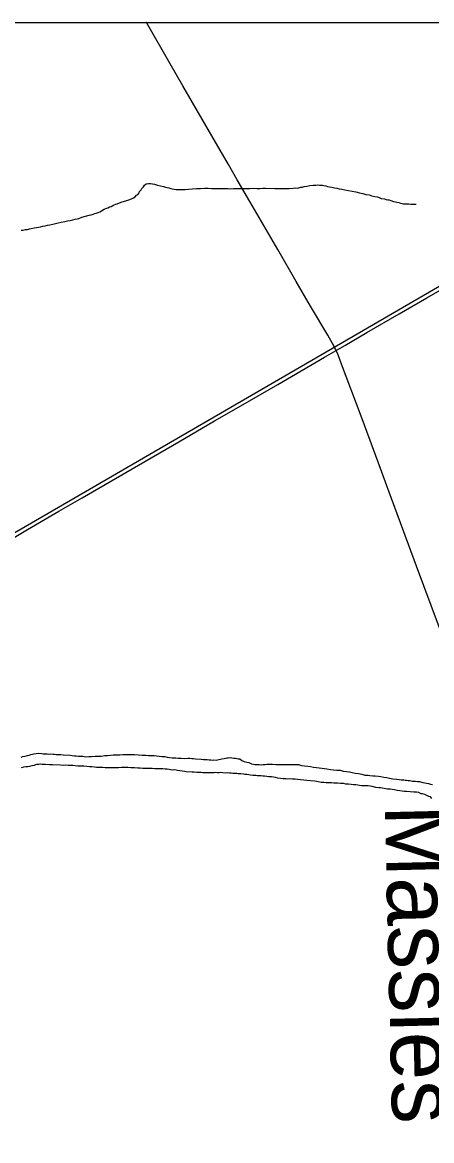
# Model space of a CAD drawing. Extents: x -49 to -8.2, y 9.4 to 23.5.
# Drawn here: x -12.192 to -11.894, y 15.396 to 16.209 of the extents above; entities that cross this region are included whole.
import ezdxf

# ---------------------------------------------------------------- set-up
doc = ezdxf.new("R2010")
doc.units = 0
for name, color, linetype in [('GM_X_Adjacent_County', 7, 'Continuous'), ('GM_X_County_Road', 7, 'Continuous'), ('GM_X_Minor_River', 7, 'Continuous'), ('GM_X_Minor_River_Text', 7, 'Continuous'), ('GM_X_Township', 7, 'Continuous'), ('GM_X_Township_Road', 7, 'Continuous')]:
    doc.layers.add(name, color=color, linetype=linetype)

msp = doc.modelspace()

# ---------------------------------------------------------------- linework, layer by layer
at = {"layer": 'GM_X_Adjacent_County'}
msp.add_lwpolyline([(-14.96621, 16.20866), (-8.16621, 16.20866), (-8.16621, 9.40866), (-14.96621, 9.40866)], close=True, dxfattribs=at)
at = {"layer": 'GM_X_County_Road'}
for points in [[(-11.96389, 15.97003), (-11.9575, 15.97379), (-11.9414, 15.98317), (-11.918, 15.99671), (-11.89786, 16.00844), (-11.87016, 16.02446), (-11.83798, 16.04329), (-11.82375, 16.05158), (-11.80518, 16.06228), (-11.76814, 16.08387), (-11.74448, 16.09759), (-11.71494, 16.11477), (-11.68725, 16.13082), (-11.63272, 16.1625), (-11.61554, 16.17251), (-11.60346, 16.17954), (-11.5851, 16.19), (-11.56453, 16.20159), (-11.55203, 16.20866)], [(-12.22756, 15.81643), (-12.188, 15.83987), (-12.16522, 15.85323), (-12.14829, 15.86304), (-12.11204, 15.88414), (-12.07818, 15.9038), (-12.05209, 15.91887), (-12.03302, 15.92997), (-12.00609, 15.94546), (-11.97224, 15.96513), (-11.96389, 15.97003)]]:
    msp.add_lwpolyline(points, dxfattribs=at)
at = {"layer": 'GM_X_Minor_River'}
for points in [[(-12.14177, 16.06875), (-12.14043, 16.0693), (-12.13909, 16.06966), (-12.13813, 16.07002), (-12.1368, 16.07038), (-12.13545, 16.07092), (-12.1343, 16.07166), (-12.13238, 16.07277), (-12.13104, 16.07332), (-12.12969, 16.07387), (-12.12854, 16.07442), (-12.1272, 16.07477), (-12.12605, 16.07551), (-12.12509, 16.07588), (-12.12394, 16.07643), (-12.12279, 16.07679), (-12.12126, 16.07733), (-12.11915, 16.07824), (-12.11666, 16.07896), (-12.11437, 16.07968), (-12.11245, 16.08041), (-12.11091, 16.08114), (-12.10976, 16.08188), (-12.10879, 16.08301), (-12.10783, 16.08356), (-12.10686, 16.08468), (-12.10665, 16.08563), (-12.10549, 16.08694), (-12.1049, 16.08788), (-12.10374, 16.08919), (-12.10296, 16.09032), (-12.1018, 16.09125), (-12.10008, 16.09141), (-12.09855, 16.09157), (-12.09571, 16.09095), (-12.09362, 16.09035), (-12.09135, 16.08974), (-12.08926, 16.08932), (-12.08775, 16.08891), (-12.08661, 16.0887), (-12.08528, 16.0883), (-12.08396, 16.0879), (-12.08282, 16.08769), (-12.08149, 16.08748), (-12.07997, 16.08726), (-12.07845, 16.08723), (-12.07578, 16.08719), (-12.0735, 16.08715), (-12.07102, 16.0873), (-12.06816, 16.08763), (-12.0653, 16.08777), (-12.06244, 16.08791), (-12.05939, 16.08805), (-12.05673, 16.088), (-12.05444, 16.08796), (-12.05254, 16.08793), (-12.05102, 16.0879), (-12.04911, 16.08787), (-12.04759, 16.08784), (-12.04607, 16.08782), (-12.04435, 16.08779), (-12.04226, 16.08775), (-12.04036, 16.08772), (-12.03826, 16.08787), (-12.03617, 16.08784), (-12.03388, 16.0878), (-12.0316, 16.08776), (-12.02931, 16.08791), (-12.02684, 16.08787), (-12.0236, 16.088), (-12.0215, 16.08797), (-12.01922, 16.08793), (-12.01712, 16.08808), (-12.01503, 16.08805), (-12.00837, 16.08793), (-12.00627, 16.0879), (-12.00418, 16.08786), (-12.00228, 16.08783), (-12.00037, 16.08779), (-11.99904, 16.08777), (-11.9979, 16.08775), (-11.99504, 16.08808), (-11.99332, 16.08824), (-11.99199, 16.08822), (-11.99084, 16.08839), (-11.9895, 16.08875), (-11.98855, 16.08892), (-11.98702, 16.08927), (-11.98511, 16.08962), (-11.98282, 16.08996), (-11.98053, 16.0903), (-11.97863, 16.09027), (-11.9771, 16.09043), (-11.97596, 16.09041), (-11.97501, 16.09021), (-11.97368, 16.09019), (-11.97273, 16.08998), (-11.9714, 16.08977), (-11.97007, 16.08936), (-11.96855, 16.08915), (-11.96685, 16.08874)], [(-11.96685, 16.08874), (-11.96495, 16.08833), (-11.96324, 16.08811), (-11.96153, 16.0877), (-11.95964, 16.08728), (-11.95755, 16.08687), (-11.94958, 16.0854), (-11.94692, 16.08479), (-11.94446, 16.08417), (-11.94218, 16.08357), (-11.9399, 16.08315), (-11.93782, 16.08254), (-11.93573, 16.08212), (-11.93403, 16.08171), (-11.93251, 16.08131), (-11.931, 16.08071), (-11.92872, 16.08029), (-11.92739, 16.07989), (-11.92625, 16.07968), (-11.9253, 16.07966), (-11.92417, 16.07908), (-11.92208, 16.07847), (-11.92076, 16.07826), (-11.91962, 16.07805), (-11.91829, 16.07764), (-11.91715, 16.07724), (-11.91583, 16.07703), (-11.91488, 16.07683), (-11.91373, 16.07681), (-11.91259, 16.07679), (-11.91107, 16.07676), (-11.90955, 16.07654), (-11.90841, 16.07652), (-11.90727, 16.0765), (-11.90631, 16.07649), (-11.90574, 16.07648)], [(-12.19261, 16.05747), (-12.19108, 16.05763), (-12.18955, 16.05798), (-12.18803, 16.05815), (-12.18669, 16.0585), (-12.18535, 16.05886), (-12.18325, 16.0592), (-12.18153, 16.05955), (-12.18, 16.05972), (-12.17847, 16.06007), (-12.17695, 16.06043), (-12.17523, 16.06078), (-12.17351, 16.06113), (-12.17179, 16.06148), (-12.16968, 16.06201), (-12.16758, 16.06236), (-12.16567, 16.06289), (-12.16357, 16.06343), (-12.1609, 16.06376), (-12.15898, 16.0643), (-12.15707, 16.06465), (-12.15516, 16.06518), (-12.15344, 16.06553), (-12.15191, 16.06589), (-12.15077, 16.06606), (-12.14866, 16.06697), (-12.1433, 16.0684), (-12.14177, 16.06875)], [(-12.19267, 15.67452), (-12.19134, 15.67489), (-12.18963, 15.67525), (-12.18792, 15.67561), (-12.18677, 15.67597), (-12.18563, 15.67634), (-12.1843, 15.67671), (-12.18335, 15.67689), (-12.18183, 15.67706), (-12.18031, 15.67723), (-12.17766, 15.67701), (-12.17652, 15.67681), (-12.17519, 15.67679), (-12.17367, 15.67678), (-12.17254, 15.67657), (-12.17102, 15.67675), (-12.16931, 15.67654), (-12.16837, 15.67653), (-12.16723, 15.67632), (-12.16571, 15.67631), (-12.16381, 15.67628), (-12.16211, 15.67608), (-12.15699, 15.67583), (-12.15547, 15.67562), (-12.15396, 15.67541), (-12.15263, 15.6754), (-12.15093, 15.67519), (-12.14922, 15.67517), (-12.14789, 15.67516), (-12.14675, 15.67495), (-12.14562, 15.67475), (-12.14353, 15.67492), (-12.14144, 15.67489), (-12.13879, 15.67505), (-12.13651, 15.67522), (-12.13442, 15.67519), (-12.13195, 15.67555), (-12.12986, 15.67552), (-12.12777, 15.67588), (-12.12569, 15.67605), (-12.12341, 15.67602), (-12.12094, 15.67618), (-12.11866, 15.67635), (-12.1162, 15.67632), (-12.11411, 15.6763), (-12.11221, 15.67646), (-12.11032, 15.67625), (-12.10728, 15.67622)], [(-12.10728, 15.67622), (-12.10463, 15.676), (-12.10216, 15.67597), (-12.10008, 15.67576), (-12.09799, 15.67555), (-12.09591, 15.67552), (-12.0942, 15.6755), (-12.09231, 15.6751), (-12.09022, 15.67489), (-12.08832, 15.67487), (-12.08662, 15.67447), (-12.08492, 15.67426), (-12.08302, 15.67405), (-12.0817, 15.67384), (-12.08037, 15.67383), (-12.07847, 15.67381), (-12.07638, 15.67378), (-12.07392, 15.67357), (-12.07164, 15.67373), (-12.07012, 15.67371), (-12.06861, 15.67351), (-12.06747, 15.67349), (-12.06595, 15.67328), (-12.06197, 15.67286), (-12.06027, 15.67284), (-12.05856, 15.67263), (-12.05742, 15.67262), (-12.0561, 15.6726), (-12.05477, 15.6724), (-12.05363, 15.6722), (-12.05269, 15.67238), (-12.05098, 15.67236), (-12.04908, 15.67271), (-12.04793, 15.67308), (-12.04679, 15.67326), (-12.04527, 15.67343), (-12.04413, 15.67361), (-12.04318, 15.67398), (-12.04223, 15.67397), (-12.04071, 15.67414), (-12.03958, 15.67394), (-12.03806, 15.67373), (-12.03692, 15.67372), (-12.03598, 15.67352), (-12.03503, 15.67313), (-12.03389, 15.67311), (-12.03239, 15.67196), (-12.03069, 15.67137), (-12.02861, 15.67078), (-12.02728, 15.67057), (-12.0254, 15.6696), (-12.02388, 15.66939), (-12.02293, 15.66919), (-12.02199, 15.66899), (-12.02085, 15.66917), (-12.01971, 15.66916), (-12.01819, 15.66895), (-12.01686, 15.66912), (-12.01535, 15.66911), (-12.01421, 15.66928), (-12.01174, 15.66926), (-12.01003, 15.66924), (-12.00738, 15.66902), (-12.00434, 15.66898), (-11.9977, 15.6691), (-11.99543, 15.66907), (-11.99391, 15.66906), (-11.99106, 15.66902), (-11.98898, 15.66843), (-11.98671, 15.66821), (-11.98443, 15.668), (-11.98254, 15.6676), (-11.98027, 15.66719), (-11.97799, 15.66698), (-11.9761, 15.66658), (-11.97421, 15.66637), (-11.97231, 15.66615), (-11.97061, 15.66594), (-11.96795, 15.66553), (-11.96568, 15.66513), (-11.96322, 15.66491), (-11.96094, 15.66489), (-11.95867, 15.66429), (-11.9564, 15.66407), (-11.95412, 15.66386), (-11.95223, 15.66327), (-11.94996, 15.66286), (-11.9475, 15.66245), (-11.94523, 15.66205), (-11.94296, 15.66145), (-11.94049, 15.66124), (-11.93935, 15.66122), (-11.93727, 15.66082), (-11.93537, 15.6608), (-11.9331, 15.66058), (-11.9314, 15.66037), (-11.92912, 15.65997), (-11.92704, 15.65976), (-11.92496, 15.65916), (-11.92269, 15.65876), (-11.91984, 15.65834)], [(-12.14911, 15.66795), (-12.15157, 15.66798), (-12.15328, 15.66819), (-12.15498, 15.6684), (-12.15669, 15.66842), (-12.1584, 15.66844), (-12.16029, 15.66865), (-12.162, 15.66848), (-12.16409, 15.6685), (-12.16996, 15.66895), (-12.17205, 15.66897), (-12.17508, 15.669), (-12.17641, 15.66902), (-12.17736, 15.66903), (-12.17869, 15.66923), (-12.17983, 15.66906), (-12.18115, 15.66907), (-12.18229, 15.66889), (-12.18325, 15.66834), (-12.18496, 15.66816), (-12.18667, 15.66761), (-12.18781, 15.66744), (-12.18914, 15.66745), (-12.19085, 15.66709), (-12.19256, 15.66673)], [(-11.9728, 15.65609), (-11.97469, 15.65611), (-11.97678, 15.65652), (-11.97924, 15.65692), (-11.98246, 15.65734), (-11.98511, 15.65756), (-11.9872, 15.65777), (-11.98966, 15.65799), (-11.99175, 15.6582), (-11.99364, 15.65841), (-11.99554, 15.65844), (-11.99743, 15.65865), (-11.99895, 15.65848), (-12.00047, 15.65868), (-12.00218, 15.6587), (-12.00615, 15.65913), (-12.00786, 15.65971), (-12.0107, 15.66013), (-12.01259, 15.66015), (-12.01411, 15.66035), (-12.01582, 15.66056), (-12.01714, 15.66058), (-12.01847, 15.66078), (-12.01999, 15.6608), (-12.02112, 15.66081), (-12.02207, 15.66101), (-12.02302, 15.66103), (-12.02435, 15.66104), (-12.02605, 15.66144), (-12.02719, 15.66164), (-12.0287, 15.66185), (-12.03022, 15.66187), (-12.03117, 15.66207), (-12.03306, 15.66228), (-12.03496, 15.6623), (-12.0359, 15.6625), (-12.03723, 15.66251), (-12.03894, 15.66253), (-12.04008, 15.66274), (-12.0414, 15.66275), (-12.04254, 15.66295), (-12.04444, 15.66279), (-12.04614, 15.66299), (-12.04766, 15.6632), (-12.0488, 15.66302), (-12.05032, 15.66304), (-12.05126, 15.66324), (-12.0524, 15.66306), (-12.05392, 15.66308), (-12.05582, 15.6631), (-12.05753, 15.66293), (-12.05885, 15.66295), (-12.0598, 15.66315), (-12.06075, 15.66297), (-12.06189, 15.66317), (-12.0634, 15.66338), (-12.06511, 15.6634), (-12.06701, 15.66342), (-12.06834, 15.66343), (-12.07269, 15.66386), (-12.07402, 15.66407), (-12.07573, 15.66428), (-12.07743, 15.66449), (-12.07913, 15.66469), (-12.08103, 15.6651), (-12.08274, 15.66493), (-12.08425, 15.66532), (-12.0852, 15.66552), (-12.08652, 15.66573), (-12.08804, 15.66574), (-12.08975, 15.66595), (-12.09164, 15.66598), (-12.09373, 15.666), (-12.09544, 15.66602), (-12.09752, 15.66623), (-12.09923, 15.66625), (-12.10075, 15.66608), (-12.10226, 15.66628), (-12.10435, 15.66631), (-12.10606, 15.66652), (-12.10795, 15.66654), (-12.11023, 15.66675), (-12.11288, 15.66678), (-12.11516, 15.66681), (-12.11744, 15.66683), (-12.11971, 15.66686), (-12.1218, 15.66669), (-12.1237, 15.66672), (-12.12597, 15.66674), (-12.1292, 15.66678), (-12.13167, 15.66662), (-12.13337, 15.66682), (-12.13508, 15.66684), (-12.1366, 15.66686), (-12.13792, 15.66688), (-12.13944, 15.66708), (-12.14133, 15.66729), (-12.14304, 15.66731), (-12.14493, 15.66771), (-12.14721, 15.66793), (-12.14911, 15.66795)], [(-11.89419, 15.64438), (-11.89532, 15.64553), (-11.89645, 15.64592), (-11.89834, 15.6469), (-11.89928, 15.64728), (-11.90098, 15.64787), (-11.90193, 15.64789), (-11.90382, 15.64867), (-11.90552, 15.64907), (-11.90742, 15.64909), (-11.91273, 15.64953), (-11.91425, 15.64954), (-11.91576, 15.64975), (-11.91747, 15.64996), (-11.91936, 15.65017), (-11.92144, 15.65057), (-11.92315, 15.65097), (-11.92466, 15.65118), (-11.92656, 15.6512), (-11.9277, 15.6514), (-11.92902, 15.65161), (-11.93035, 15.65181), (-11.93148, 15.65202), (-11.93281, 15.65222), (-11.93489, 15.65244), (-11.93754, 15.65303), (-11.94057, 15.65364), (-11.94342, 15.65367), (-11.94531, 15.65369), (-11.94683, 15.6539), (-11.94797, 15.6541), (-11.94948, 15.65431), (-11.95119, 15.65433), (-11.95289, 15.65454), (-11.95479, 15.65475), (-11.95669, 15.65477), (-11.95839, 15.65517), (-11.96066, 15.65538), (-11.96275, 15.65541), (-11.96408, 15.65542), (-11.9656, 15.65544), (-11.96711, 15.65565), (-11.96844, 15.65566), (-11.96958, 15.65567), (-11.97109, 15.65588), (-11.9728, 15.65609)], [(-11.91984, 15.65834), (-11.91795, 15.65813), (-11.91662, 15.65793), (-11.91567, 15.65792), (-11.91473, 15.65791), (-11.91378, 15.65771), (-11.91264, 15.65769), (-11.91151, 15.65749), (-11.91018, 15.65748), (-11.90828, 15.65707), (-11.9062, 15.65686), (-11.90468, 15.65665), (-11.90317, 15.65664), (-11.9009, 15.65604), (-11.89938, 15.65583), (-11.89825, 15.65563), (-11.89673, 15.65524), (-11.89522, 15.65484), (-11.8937, 15.65463)]]:
    msp.add_lwpolyline(points, dxfattribs=at)
at = {"layer": 'GM_X_Township'}
msp.add_lwpolyline([(-12.83784, 15.02019), (-12.67593, 15.11942), (-12.44006, 15.25452), (-12.62155, 15.56688), (-12.43302, 15.6794), (-12.43817, 15.68954), (-12.35425, 15.74118), (-12.19717, 15.83765), (-11.96643, 15.97183), (-11.5592, 16.20866)], dxfattribs=at)
at = {"layer": 'GM_X_Township_Road'}
for points in [[(-11.96389, 15.97003), (-11.96426, 15.97079), (-11.96533, 15.97291), (-11.96656, 15.97519), (-11.96992, 15.98114), (-11.98236, 16.0023), (-11.99288, 16.02027), (-12.00624, 16.04341), (-12.01634, 16.06089), (-12.02657, 16.0783), (-12.03569, 16.09421), (-12.04209, 16.10522), (-12.05422, 16.1262), (-12.07523, 16.16249), (-12.08436, 16.17839), (-12.10166, 16.20859), (-12.1017, 16.20866)], [(-11.88665, 15.76265), (-11.89482, 15.78481), (-11.90535, 15.81338), (-11.92522, 15.86698), (-11.93494, 15.89353), (-11.94571, 15.92234), (-11.95984, 15.96018), (-11.96139, 15.9642), (-11.9627, 15.9674), (-11.9634, 15.969), (-11.96389, 15.97003)]]:
    msp.add_lwpolyline(points, dxfattribs=at)

# ---------------------------------------------------------------- texts
at = {"layer": 'GM_X_Minor_River_Text'}
msp.add_text('Massies', height=0.047339, rotation=271.36357, dxfattribs=at).set_placement((-11.92846, 15.63961))

doc.saveas('drawing.dxf')
